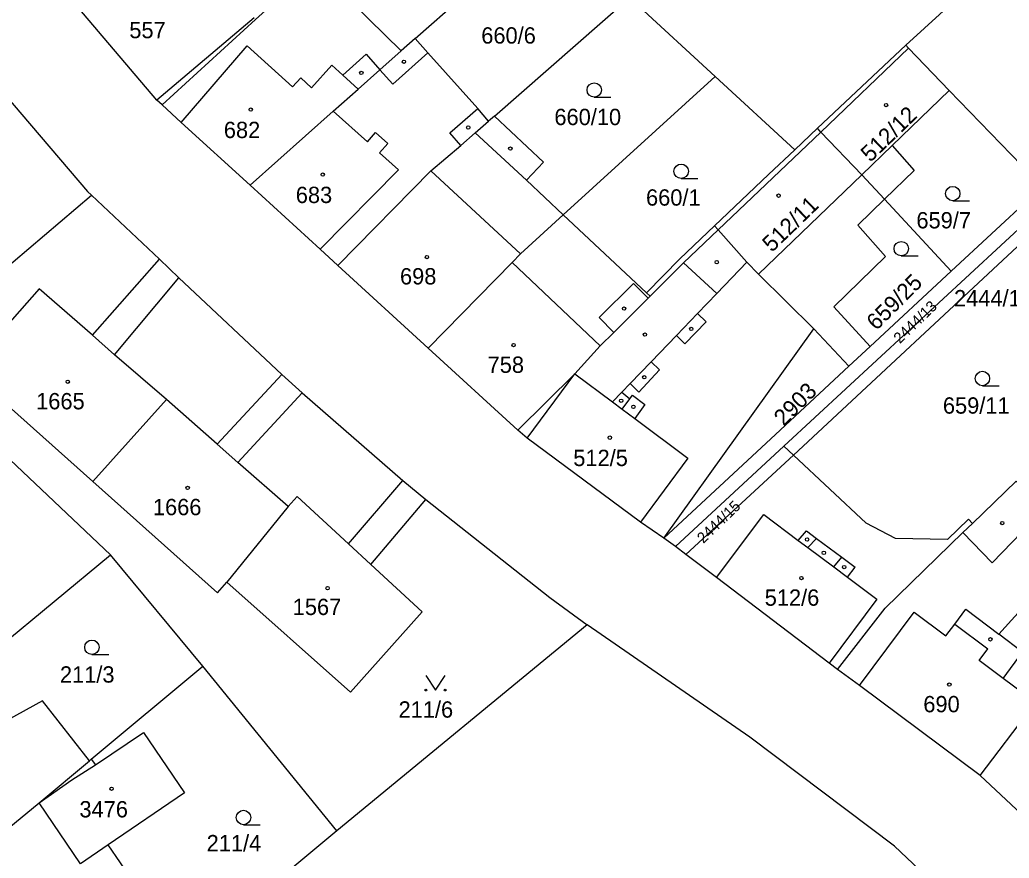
# Model space of a CAD drawing. Extents: x -679220 to -673243, y -1075091 to -1066557.
# Drawn here: x -676245.5 to -676142.4, y -1071383.2 to -1071295.8 of the extents above; entities that cross this region are included whole.
import ezdxf

# ---------------------------------------------------------------- set-up
doc = ezdxf.new("R2010")
doc.units = 0
for name, color, linetype in [('Hranice parcel', 7, 'Continuous'), ('Parcelní čísla', 7, 'Continuous'), ('Vnitřní kresba', 7, 'Continuous'), ('Značky budov', 7, 'Continuous'), ('Značky kultur', 7, 'Continuous')]:
    doc.layers.add(name, color=color, linetype=linetype)

msp = doc.modelspace()

# ---------------------------------------------------------------- linework, layer by layer
at = {"layer": 'Hranice parcel'}
for p, q in [((-676137.58, -1071284.29), (-676153.15, -1071298.47)), ((-676204.28, -1071297.77), (-676193.51, -1071288.2)), ((-676196.01, -1071305.86), (-676181.93, -1071293.51)), ((-676181.3, -1071294.09), (-676173, -1071301.72)), ((-676204.28, -1071297.77), (-676205.73, -1071299.06)), ((-676162.34, -1071307.12), (-676153.15, -1071298.47)), ((-676173, -1071301.72), (-676188.83, -1071316.15)), ((-676164.7, -1071309.35), (-676173, -1071301.72)), ((-676148.62, -1071303.17), (-676138.92, -1071313.22)), ((-676196.01, -1071305.86), (-676196.61, -1071306.38)), ((-676162.34, -1071307.12), (-676164.7, -1071309.35)), ((-676138.92, -1071313.22), (-676148.4, -1071322.01)), ((-676257.8, -1071330.95), (-676238.01, -1071314.08)), ((-676165.83, -1071340.23), (-676137.87, -1071314.36)), ((-676155.34, -1071314.52), (-676148.4, -1071322.01)), ((-676164.85, -1071341.18), (-676137.03, -1071315.26)), ((-676180.17, -1071324.26), (-676188.83, -1071316.15)), ((-676202.91, -1071330.02), (-676212.33, -1071321.42)), ((-676148.4, -1071322.01), (-676156.85, -1071329.85)), ((-676178.34, -1071349.81), (-676162.73, -1071328.03)), ((-676162.73, -1071328.03), (-676159.08, -1071331.91)), ((-676193.56, -1071338.57), (-676202.91, -1071330.02)), ((-676156.85, -1071329.85), (-676159.08, -1071331.91)), ((-676236.03, -1071351.55), (-676257.8, -1071330.95)), ((-676237.87, -1071343.92), (-676230.2, -1071335.38)), ((-676177.14, -1071350.7), (-676165.83, -1071340.23)), ((-676165.83, -1071340.23), (-676164.85, -1071341.18)), ((-676176.05, -1071351.51), (-676164.85, -1071341.18)), ((-676141.63, -1071343.89), (-676146.2, -1071348.28)), ((-676217.49, -1071346.52), (-676223.89, -1071354.41)), ((-676177.14, -1071350.7), (-676178.34, -1071349.81)), ((-676176.05, -1071351.51), (-676177.14, -1071350.7)), ((-676249.7, -1071362.83), (-676236.03, -1071351.55)), ((-676226.41, -1071363.15), (-676236.03, -1071351.55)), ((-676186.36, -1071358.86), (-676212.44, -1071380.32)), ((-676238.02, -1071372.85), (-676226.41, -1071363.15)), ((-676212.44, -1071380.32), (-676226.41, -1071363.15)), ((-676145.4, -1071374.55), (-676139.62, -1071366.93)), ((-676243.45, -1071377.39), (-676238.22, -1071373.02)), ((-676238.22, -1071373.02), (-676238.02, -1071372.85)), ((-676135.09, -1071384.16), (-676145.4, -1071374.55)), ((-676260.75, -1071391.57), (-676243.45, -1071377.39)), ((-676212.44, -1071380.32), (-676222.41, -1071388.6)), ((-676228.06, -1071393.71), (-676236.26, -1071381.77))]:
    msp.add_line(p, q, dxfattribs=at)
for points in [[(-676205.73, -1071299.06), (-676212.48, -1071292.42), (-676208.27, -1071288.63), (-676210.69, -1071286.57)], [(-676230.63, -1071304.69), (-676220.9, -1071295.79), (-676214.73, -1071290.21)], [(-676230.63, -1071304.69), (-676231.19, -1071304.19), (-676240, -1071293.81)], [(-676252.13, -1071297.67), (-676238.43, -1071313.71), (-676238.01, -1071314.08)], [(-676196.61, -1071306.38), (-676197.75, -1071305.07), (-676202.95, -1071299.26), (-676204.28, -1071297.77)], [(-676153.15, -1071298.47), (-676152.85, -1071298.78), (-676148.62, -1071303.17)], [(-676221.48, -1071313.05), (-676212.8, -1071305.34), (-676210.2, -1071303.03), (-676207.94, -1071301.02), (-676205.73, -1071299.06)], [(-676148.62, -1071303.17), (-676154.56, -1071308.9), (-676152.28, -1071311.53), (-676155.34, -1071314.52)], [(-676221.48, -1071313.05), (-676228.64, -1071306.51), (-676230.63, -1071304.69)], [(-676212.33, -1071321.42), (-676202.65, -1071311.56), (-676199.51, -1071308.91), (-676198.02, -1071307.59), (-676196.61, -1071306.38)], [(-676188.83, -1071316.15), (-676192.68, -1071312.54), (-676190.9, -1071310.64), (-676196.01, -1071305.86)], [(-676155.34, -1071314.52), (-676157.73, -1071311.96), (-676162, -1071307.51), (-676162.34, -1071307.12)], [(-676164.7, -1071309.35), (-676167.44, -1071311.93), (-676173.07, -1071317.29)], [(-676212.33, -1071321.42), (-676214.17, -1071319.73), (-676221.48, -1071313.05)], [(-676238.01, -1071314.08), (-676230.91, -1071320.76), (-676228.89, -1071322.7), (-676218.18, -1071332.78), (-676216.06, -1071334.68), (-676205.56, -1071343.8), (-676203.16, -1071345.79), (-676190.23, -1071355.99), (-676186.36, -1071358.86)], [(-676156.85, -1071329.85), (-676160.64, -1071325.71), (-676155.25, -1071320.49), (-676158.13, -1071317.23), (-676155.34, -1071314.52)], [(-676202.91, -1071330.02), (-676194.16, -1071321.1), (-676193.28, -1071320.21), (-676188.83, -1071316.15)], [(-676173.07, -1071317.29), (-676176.68, -1071320.72), (-676180.17, -1071324.26)], [(-676162.73, -1071328.03), (-676168.5, -1071322.32), (-676169.7, -1071321.08), (-676172.7, -1071317.71), (-676173.07, -1071317.29)], [(-676230.2, -1071335.38), (-676235.59, -1071330.72), (-676237.91, -1071328.68), (-676243.46, -1071323.84), (-676250.91, -1071332.3), (-676237.87, -1071343.92)], [(-676180.17, -1071324.26), (-676179.79, -1071324.62), (-676179.99, -1071324.82), (-676183.57, -1071328.38), (-676185, -1071329.8), (-676187.64, -1071332.7), (-676193.56, -1071338.57)], [(-676159.08, -1071331.91), (-676166.73, -1071339.01), (-676178.34, -1071349.81)], [(-676217.49, -1071346.52), (-676222.75, -1071341.93), (-676224.91, -1071340.04), (-676230.2, -1071335.38)], [(-676178.34, -1071349.81), (-676180.78, -1071348.17), (-676192.61, -1071339.4), (-676193.56, -1071338.57)], [(-676146.2, -1071348.28), (-676146.6, -1071347.83), (-676148.78, -1071349.96), (-676154.22, -1071349.85), (-676157.28, -1071348.26), (-676164.85, -1071341.18)], [(-676139.62, -1071366.93), (-676143, -1071364.43), (-676140.97, -1071361.7), (-676143.44, -1071359.83), (-676135.15, -1071350.64), (-676138.79, -1071346.84), (-676141.63, -1071343.89)], [(-676237.87, -1071343.92), (-676224.86, -1071355.51), (-676223.89, -1071354.41)], [(-676223.89, -1071354.41), (-676211.02, -1071365.88), (-676203.53, -1071357.48), (-676208.88, -1071352.55), (-676211.2, -1071350.42), (-676216.57, -1071345.47), (-676217.49, -1071346.52)], [(-676160.24, -1071363.49), (-676155.27, -1071357.12), (-676147.18, -1071349.23), (-676146.2, -1071348.28)], [(-676160.24, -1071363.49), (-676161.12, -1071362.84), (-676172.87, -1071353.92), (-676176.05, -1071351.51)], [(-676145.96, -1071389.8), (-676154.3, -1071381.9), (-676169.39, -1071370.54), (-676186.36, -1071358.86)], [(-676238.22, -1071373.02), (-676243.11, -1071366.75), (-676246.82, -1071368.82), (-676248.8, -1071366.5), (-676248.42, -1071366.18), (-676250.62, -1071363.6)], [(-676145.4, -1071374.55), (-676157.95, -1071365.18), (-676160.24, -1071363.49)], [(-676238.02, -1071372.85), (-676237.59, -1071373.44), (-676232.58, -1071370.05), (-676228.32, -1071376.34), (-676236.26, -1071381.77)], [(-676236.26, -1071381.77), (-676239.14, -1071383.74), (-676243.45, -1071377.39)]]:
    msp.add_lwpolyline(points, dxfattribs=at)
at = {"layer": 'Vnitřní kresba'}
for p, q in [((-676221.06, -1071295.6), (-676231.19, -1071304.19)), ((-676228.64, -1071306.51), (-676221.78, -1071298.53)), ((-676221.78, -1071298.53), (-676217.04, -1071302.82)), ((-676211.8, -1071301.58), (-676209.37, -1071299.41)), ((-676209.37, -1071299.41), (-676207.94, -1071301.02)), ((-676202.95, -1071299.26), (-676206.61, -1071302.52)), ((-676162, -1071307.51), (-676152.85, -1071298.78)), ((-676215.08, -1071302.89), (-676212.95, -1071300.54)), ((-676212.95, -1071300.54), (-676211.8, -1071301.58)), ((-676211.8, -1071301.58), (-676210.2, -1071303.03)), ((-676206.61, -1071302.52), (-676207.94, -1071301.02)), ((-676217.04, -1071302.82), (-676216.19, -1071301.88)), ((-676216.19, -1071301.88), (-676215.08, -1071302.89)), ((-676212.8, -1071305.34), (-676209.25, -1071308.53)), ((-676200.65, -1071307.6), (-676197.75, -1071305.07)), ((-676209.25, -1071308.53), (-676208.39, -1071307.57)), ((-676208.39, -1071307.57), (-676207.11, -1071308.72)), ((-676199.51, -1071308.91), (-676200.65, -1071307.6)), ((-676198.02, -1071307.59), (-676192.68, -1071312.54)), ((-676172.7, -1071317.71), (-676162, -1071307.51)), ((-676207.11, -1071308.72), (-676207.97, -1071309.68)), ((-676207.97, -1071309.68), (-676205.99, -1071311.46)), ((-676157.73, -1071311.96), (-676154.56, -1071308.9)), ((-676205.99, -1071311.46), (-676214.17, -1071319.73)), ((-676193.28, -1071320.21), (-676202.65, -1071311.56)), ((-676168.5, -1071322.32), (-676157.73, -1071311.96)), ((-676176.29, -1071321.13), (-676172.7, -1071317.71)), ((-676237.91, -1071328.68), (-676230.91, -1071320.76)), ((-676194.16, -1071321.1), (-676185, -1071329.8)), ((-676179.79, -1071324.62), (-676176.29, -1071321.13)), ((-676176.29, -1071321.13), (-676172.82, -1071324.32)), ((-676172.82, -1071324.32), (-676169.7, -1071321.08)), ((-676235.59, -1071330.72), (-676228.89, -1071322.7)), ((-676185.1, -1071326.85), (-676181.52, -1071323.29)), ((-676181.52, -1071323.29), (-676179.99, -1071324.82)), ((-676172.82, -1071324.32), (-676174.85, -1071326.42)), ((-676183.57, -1071328.38), (-676185.1, -1071326.85)), ((-676174.85, -1071326.42), (-676177.05, -1071328.71)), ((-676173.94, -1071327.3), (-676176.16, -1071329.58)), ((-676174.85, -1071326.42), (-676173.94, -1071327.3)), ((-676177.05, -1071328.71), (-676179.69, -1071331.46)), ((-676177.05, -1071328.71), (-676176.16, -1071329.58)), ((-676179.69, -1071331.46), (-676181.87, -1071333.72)), ((-676179.69, -1071331.46), (-676178.81, -1071332.3)), ((-676178.81, -1071332.3), (-676180.95, -1071334.61)), ((-676218.18, -1071332.78), (-676224.91, -1071340.04)), ((-676192.61, -1071339.4), (-676187.64, -1071332.7)), ((-676187.64, -1071332.7), (-676183.71, -1071335.63)), ((-676181.87, -1071333.72), (-676182.73, -1071334.62)), ((-676180.95, -1071334.61), (-676181.87, -1071333.72)), ((-676222.75, -1071341.93), (-676216.06, -1071334.68)), ((-676182.73, -1071334.62), (-676183.71, -1071335.63)), ((-676183.71, -1071335.63), (-676182.69, -1071336.38)), ((-676182.73, -1071334.62), (-676181.9, -1071335.31)), ((-676182.69, -1071336.38), (-676181.9, -1071335.31)), ((-676181.9, -1071335.31), (-676181.62, -1071334.94)), ((-676181.62, -1071334.94), (-676180.32, -1071335.89)), ((-676182.69, -1071336.38), (-676181.39, -1071337.35)), ((-676180.32, -1071335.89), (-676181.39, -1071337.35)), ((-676181.39, -1071337.35), (-676175.84, -1071341.48)), ((-676175.84, -1071341.48), (-676180.78, -1071348.17)), ((-676211.2, -1071350.42), (-676205.56, -1071343.8)), ((-676208.88, -1071352.55), (-676203.16, -1071345.79)), ((-676144.13, -1071352.4), (-676138.79, -1071346.84)), ((-676172.87, -1071353.92), (-676167.94, -1071347.37)), ((-676167.94, -1071347.37), (-676164.34, -1071350.06)), ((-676164.34, -1071350.06), (-676163.5, -1071349.06)), ((-676164.34, -1071350.06), (-676163.35, -1071350.8)), ((-676163.5, -1071349.06), (-676162.45, -1071349.85)), ((-676163.35, -1071350.8), (-676162.45, -1071349.85)), ((-676162.45, -1071349.85), (-676159.82, -1071351.81)), ((-676147.18, -1071349.23), (-676144.13, -1071352.4)), ((-676163.35, -1071350.8), (-676160.65, -1071352.82)), ((-676160.65, -1071352.82), (-676159.82, -1071351.81)), ((-676159.82, -1071351.81), (-676158.43, -1071352.85)), ((-676160.65, -1071352.82), (-676159.21, -1071353.9)), ((-676159.21, -1071353.9), (-676158.43, -1071352.85)), ((-676159.21, -1071353.9), (-676156.16, -1071356.17)), ((-676156.16, -1071356.17), (-676161.12, -1071362.84)), ((-676148.03, -1071358.77), (-676146.88, -1071357.23)), ((-676146.88, -1071357.23), (-676143.44, -1071359.83)), ((-676157.95, -1071365.18), (-676152.26, -1071357.54)), ((-676152.26, -1071357.54), (-676148.95, -1071360)), ((-676148.95, -1071360), (-676148.03, -1071358.77)), ((-676148.03, -1071358.77), (-676144.57, -1071361.34)), ((-676145.48, -1071362.58), (-676144.57, -1071361.34)), ((-676143, -1071364.43), (-676145.48, -1071362.58)), ((-676240.04, -1071375.01), (-676237.59, -1071373.44)), ((-676243.45, -1071377.39), (-676240.04, -1071375.01))]:
    msp.add_line(p, q, dxfattribs=at)
at = {"layer": 'Značky budov'}
for centre in [(-676205.44, -1071300.19), (-676209.88, -1071301.35), (-676155.19, -1071304.71), (-676221.41, -1071305.18), (-676198.73, -1071307.04), (-676194.35, -1071309.23), (-676213.9, -1071311.94), (-676166.39, -1071314.14), (-676203.05, -1071320.54), (-676172.84, -1071321.07), (-676182.5, -1071325.9), (-676175.5, -1071328.02), (-676180.32, -1071328.61), (-676194.01, -1071329.71), (-676240.48, -1071333.53), (-676180.39, -1071333.06), (-676182.8, -1071335.51), (-676181.52, -1071336.14), (-676183.98, -1071339.35), (-676227.98, -1071344.59), (-676143.09, -1071348.25), (-676163.43, -1071349.96), (-676161.68, -1071351.35), (-676159.56, -1071352.83), (-676164.01, -1071353.98), (-676213.39, -1071355.03), (-676144.32, -1071360.36), (-676148.6, -1071365.08), (-676235.91, -1071375.92)]:
    msp.add_circle(centre, 0.175, dxfattribs=at)
at = {"layer": 'Značky kultur'}
for p, q in [((-676185.61, -1071303.88), (-676183.86, -1071303.88)), ((-676176.55, -1071312.35), (-676174.8, -1071312.35)), ((-676148.24, -1071314.67), (-676146.49, -1071314.67)), ((-676153.61, -1071320.41), (-676151.86, -1071320.41)), ((-676145.15, -1071333.94), (-676143.4, -1071333.94)), ((-676237.96, -1071361.94), (-676236.21, -1071361.94)), ((-676222.16, -1071379.67), (-676220.41, -1071379.67))]:
    msp.add_line(p, q, dxfattribs=at)
msp.add_lwpolyline([(-676203.15, -1071364.14), (-676202.15, -1071365.64), (-676201.15, -1071364.14)], dxfattribs=at)
for centre, radius in [((-676185.61, -1071303.13), 0.75), ((-676176.55, -1071311.6), 0.75), ((-676148.24, -1071313.92), 0.75), ((-676153.61, -1071319.66), 0.75), ((-676145.15, -1071333.19), 0.75), ((-676237.96, -1071361.19), 0.75), ((-676203.15, -1071365.64), 0.1), ((-676201.15, -1071365.64), 0.1), ((-676222.16, -1071378.92), 0.75)]:
    msp.add_circle(centre, radius, dxfattribs=at)

# ---------------------------------------------------------------- texts
at = {"layer": 'Parcelní čísla'}
for s, p in [('557', (-676234.06, -1071297.74)), ('660/6', (-676197.38, -1071298.3)), ('660/10', (-676189.76, -1071306.79)), ('682', (-676224.21, -1071308.14)), ('683', (-676216.71, -1071314.91)), ('660/1', (-676180.21, -1071315.18)), ('659/7', (-676152.03, -1071317.55)), ('698', (-676205.85, -1071323.39)), ('2444/14', (-676148.11, -1071325.67)), ('758', (-676196.72, -1071332.6)), ('1665', (-676243.77, -1071336.4)), ('659/11', (-676149.27, -1071336.85)), ('512/5', (-676187.79, -1071342.31)), ('1666', (-676231.6, -1071347.43)), ('512/6', (-676167.84, -1071356.86)), ('1567', (-676217.03, -1071357.83)), ('211/3', (-676241.29, -1071364.87)), ('690', (-676151.31, -1071367.96)), ('211/6', (-676206, -1071368.52)), ('3476', (-676239.26, -1071378.91)), ('211/4', (-676226, -1071382.44))]:
    msp.add_text(s, height=1.7, dxfattribs=at).set_placement(p)
for s, height, rotation, p in [('512/12', 1.7, 44, (-676156.83, -1071310.73)), ('512/11', 1.7, 44, (-676167.09, -1071320.11)), ('659/25', 1.7, 45, (-676156.2, -1071328.26)), ('2444/13', 1.14, 44, (-676153.75, -1071329.62)), ('2903', 1.7, 45, (-676165.86, -1071338.23)), ('2444/15', 1.14, 44, (-676174.23, -1071350.44))]:
    msp.add_text(s, height=height, rotation=rotation, dxfattribs=at).set_placement(p)

doc.saveas('drawing.dxf')
